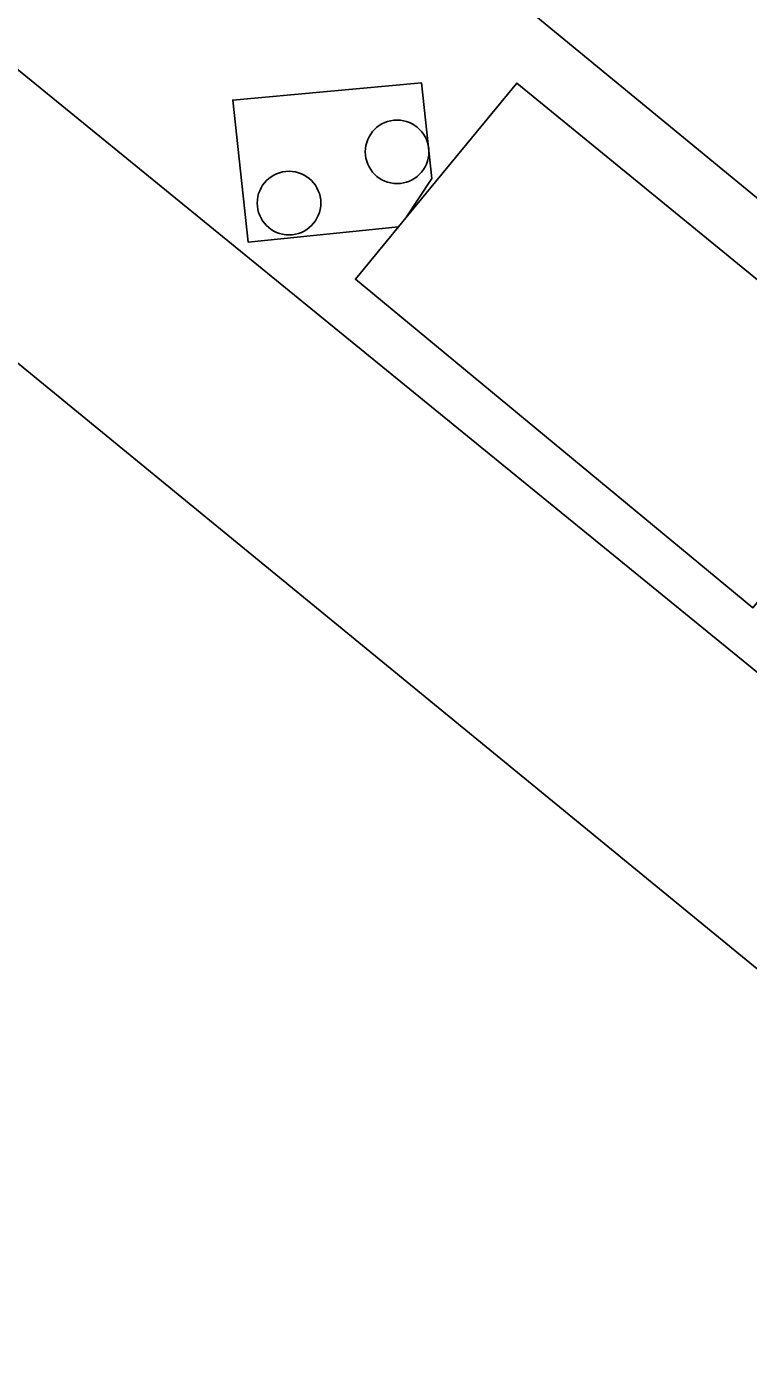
# Model space of a CAD drawing. Extents: x 161772 to 163126, y 383092 to 383917.
# Drawn here: x 162013.95 to 162025.03, y 383205.27 to 383225.98 of the extents above; entities that cross this region are included whole.
import ezdxf

# ---------------------------------------------------------------- set-up
doc = ezdxf.new("R2010")
doc.units = 0
for name, color, linetype in [('IMGEO_Boom', 7, 'Continuous'), ('IMGEO_Groenvoorziening', 7, 'Continuous'), ('IMGEO_Lijnafwatering', 7, 'Continuous'), ('IMGEO_Pand', 7, 'Continuous'), ('IMGEO_Parkeervlak_gesloten', 7, 'Continuous'), ('IMGEO_Rijbaan_lokaal_open', 7, 'Continuous')]:
    doc.layers.add(name, color=color, linetype=linetype)

msp = doc.modelspace()

# ---------------------------------------------------------------- linework, layer by layer
at = {"layer": 'IMGEO_Boom'}
for centre in [(162019.636, 383224.054), (162017.975, 383223.266)]:
    msp.add_circle(centre, 0.489, dxfattribs=at)
at = {"layer": 'IMGEO_Groenvoorziening'}
msp.add_lwpolyline([(162017.11, 383224.851), (162017.348, 383222.663), (162019.659, 383222.902), (162019.772, 383223.039), (162020.17, 383223.642), (162020.013, 383225.115)], close=True, dxfattribs=at)
at = {"layer": 'IMGEO_Lijnafwatering'}
for points in [[(162017.089, 383222.64), (162002.606, 383234.454)], [(162019.092, 383228.343), (162034.042, 383216.044)], [(162031.573, 383210.827), (162017.089, 383222.64)]]:
    msp.add_lwpolyline(points, dxfattribs=at)
at = {"layer": 'IMGEO_Pand'}
msp.add_lwpolyline([(161995.826, 383196.682), (161998.749, 383194.301), (162000.572, 383192.817), (162016.17, 383180.065), (162025.668, 383191.581), (162025.747, 383191.677), (162028.078, 383194.502), (162028.104, 383194.534), (162031.35, 383198.47), (162035.261, 383203.214), (161971.077, 383255.833)], dxfattribs=at)
at = {"layer": 'IMGEO_Parkeervlak_gesloten'}
msp.add_lwpolyline([(162021.475, 383225.11), (162019.772, 383223.039), (162019.659, 383222.902), (162018.995, 383222.094), (162025.104, 383217.042), (162027.614, 383220.09)], close=True, dxfattribs=at)
at = {"layer": 'IMGEO_Rijbaan_lokaal_open'}
msp.add_lwpolyline([(162054.895, 383187.865), (162058.675, 383184.763), (162059.171, 383185.317), (162057.611, 383186.767), (162058.979, 383188.263), (162060.56, 383186.888), (162066.195, 383193.13), (162067.57, 383194.688), (162068.256, 383195.442), (161976.98, 383270.676), (161965.539, 383280.118), (161962.128, 383275.94), (161955.86, 383268.264), (161962.269, 383262.995), (161962.168, 383262.726), (161966.806, 383258.778), (161967.104, 383258.925), (161971.077, 383255.833), (162035.261, 383203.214), (162035.951, 383202.874)], dxfattribs=at)
msp.add_lwpolyline([(162017.348, 383222.663), (162017.11, 383224.851), (162020.013, 383225.115), (162020.17, 383223.642), (162019.772, 383223.039), (162021.475, 383225.11), (162027.614, 383220.09), (162025.104, 383217.042), (162018.995, 383222.094), (162019.659, 383222.902)], close=True, dxfattribs=at)

doc.saveas('drawing.dxf')
